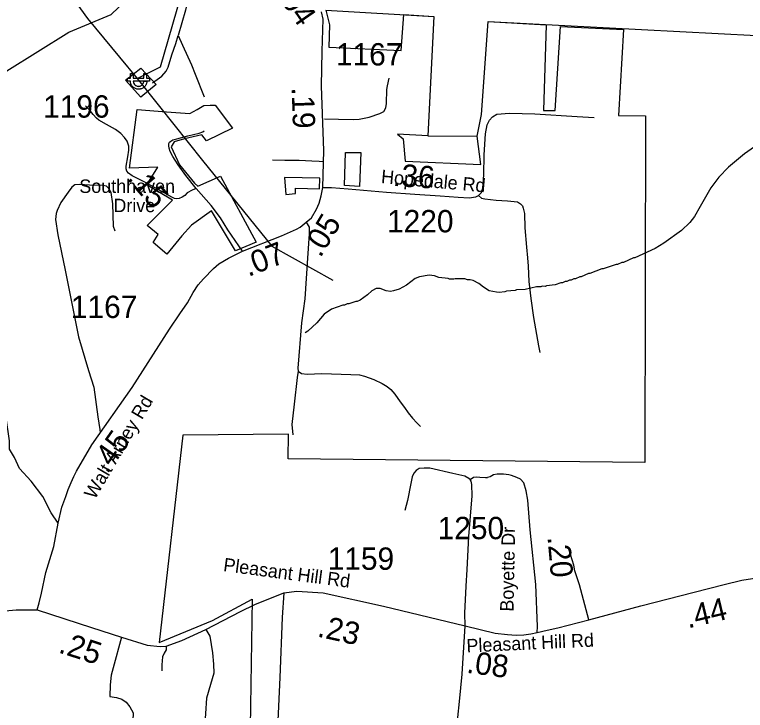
# Model space of a CAD drawing. Extents: x 1159738 to 1321356, y 736314 to 882035.
# Drawn here: x 1250721 to 1254810, y 774866 to 778758 of the extents above; entities that cross this region are included whole.
import ezdxf

# ---------------------------------------------------------------- set-up
doc = ezdxf.new("R2010")
doc.units = 0
for name, color, linetype in [('Exist Boundary Political City Limit New', 7, 'Continuous'), ('Exist Boundary Political City Limit New Hole', 7, 'Continuous'), ('Exist Hydrographic Misc Water Feature', 7, 'Continuous'), ('Exist Road Non-System Type 51', 7, 'Continuous'), ('Exist Road Secondary Mileage Hundredths English Label', 7, 'Continuous'), ('Exist Road Secondary Type 41 Attributed', 7, 'Continuous'), ('Exist Road Secondary Type 51 Attributed', 7, 'Continuous'), ('Exist Road Secondary Type 51 Label', 7, 'Continuous'), ('Exist Road Secondary Type 51 Number Label', 7, 'Continuous'), ('Exist Utilities Electrical Power Substation CELL', 7, 'Continuous'), ('Exist Utilities Electrical Transmission Line', 7, 'Continuous'), ('Map Preparation Boundary City Limit Buffer Line', 7, 'Continuous')]:
    doc.layers.add(name, color=color, linetype=linetype)

msp = doc.modelspace()

# ---------------------------------------------------------------- linework, layer by layer
at = {"layer": 'Exist Boundary Political City Limit New'}
for points in [[(1252463, 778782.7), (1252482.4, 778700.5), (1252479.9, 778575.2), (1252883.4, 778557.6), (1252898.4, 778758.2), (1253066.2, 778747.2), (1253033, 778080.6), (1252863.4, 778088.7), (1252895.9, 778063.6), (1252906, 777938.2), (1253329.5, 777920.6), (1253309.4, 778077.8), (1253334.3, 778199.5), (1253370.2, 778719.5), (1253694.8, 778700.8)], [(1252463, 778782.7), (1253066.2, 778747.2), (1253033, 778080.6), (1253309.4, 778077.8), (1253334.3, 778199.5), (1253370.2, 778719.5), (1254872.6, 778640.8)], [(1253694.8, 778700.8), (1253680, 778221.1), (1253745.1, 778221.1), (1253775.2, 778692.6), (1254128.3, 778675.1), (1254100.7, 778193.6), (1254251.1, 778191.1), (1254247.5, 776253.1), (1252252.7, 776273.2), (1252253.4, 776410.5), (1251662.8, 776406), (1251530.7, 775245.1), (1251828.2, 775369.5), (1252050.2, 775487.3), (1252033.6, 774414.2)]]:
    msp.add_lwpolyline(points, dxfattribs=at)
at = {"layer": 'Exist Boundary Political City Limit New Hole'}
for p, q in [((1251341.9, 778392.2), (1251428.5, 778458.8)), ((1251428.5, 778458.8), (1251512.9, 778366.6)), ((1251427.4, 778296.6), (1251341.9, 778392.2)), ((1251512.9, 778366.6), (1251427.4, 778296.6)), ((1251743.7, 778227.1), (1251779.3, 778249.3)), ((1251779.3, 778249.3), (1251814.8, 778251.5)), ((1251814.8, 778251.5), (1251843.7, 778251.5)), ((1251843.7, 778251.5), (1251941.3, 778122.7)), ((1251364.7, 777898.4), (1251406.9, 778227.2)), ((1251406.9, 778227.2), (1251570.6, 778213.8)), ((1251570.6, 778213.8), (1251701.6, 778204.9)), ((1251701.6, 778204.9), (1251743.7, 778227.1)), ((1251941.3, 778122.7), (1251794.8, 778051.6)), ((1251768.2, 778084.9), (1251672.7, 778062.7)), ((1251794.8, 778051.6), (1251768.2, 778084.9)), ((1251615, 778047.1), (1251597.2, 778018.2)), ((1251672.7, 778062.7), (1251615, 778047.1)), ((1251597.2, 778018.2), (1251643.8, 777918.3)), ((1252567.5, 777802.7), (1252571.9, 777987.1)), ((1252571.9, 777987.1), (1252658.5, 777987.1)), ((1252658.5, 777987.1), (1252651.8, 777796.1)), ((1251522.3, 777905), (1251364.7, 777898.4)), ((1251471.3, 777820.6), (1251522.3, 777905)), ((1251643.8, 777918.3), (1251728.2, 777816.1)), ((1251746.6, 777798.4), (1251873.1, 777853.9)), ((1251873.1, 777853.9), (1252072.3, 777485)), ((1252429.8, 777842.7), (1252232.2, 777847.2)), ((1252232.2, 777847.2), (1252238.9, 777751.6)), ((1252427.6, 777782.7), (1252429.8, 777842.7)), ((1251458, 777807.3), (1251471.3, 777820.6)), ((1251604.5, 777720.6), (1251458, 777807.3)), ((1251728.2, 777816.1), (1251746.6, 777798.4)), ((1252292.1, 777758.3), (1252292.1, 777787.2)), ((1252292.1, 777787.2), (1252427.6, 777782.7)), ((1252651.8, 777796.1), (1252567.5, 777802.7)), ((1252238.9, 777751.6), (1252292.1, 777758.3)), ((1251462.4, 777578.4), (1251604.5, 777720.6)), ((1251822.1, 777660.6), (1251711.1, 777580.7)), ((1251957.5, 777436.2), (1251822.1, 777660.6)), ((1251524.6, 777527.3), (1251462.4, 777578.4)), ((1251711.1, 777580.7), (1251657.8, 777520.7)), ((1251495.7, 777482.9), (1251524.6, 777527.3)), ((1251657.8, 777520.7), (1251573.4, 777418.5)), ((1251573.4, 777418.5), (1251495.7, 777482.9)), ((1252072.3, 777485), (1251957.5, 777436.2))]:
    msp.add_line(p, q, dxfattribs=at)
at = {"layer": 'Exist Hydrographic Misc Water Feature'}
for points in [[(1246723.1, 777718.2), (1246876.2, 777856.3), (1247204.2, 778263.3), (1247591.1, 778422.9), (1247858.2, 778397.9), (1248065.2, 778341.2), (1248309.2, 778136.1), (1248624.2, 778028), (1248899.1, 778045.5), (1249583.2, 778363.3), (1249776.1, 778408.7), (1250367.2, 778367.3), (1250677.1, 778443.1), (1251025.2, 778659.3), (1251261.1, 778759.6), (1251389.2, 778881.8), (1251778.2, 779415.6)], [(1254878.9, 778032.2), (1254805.6, 777979.5), (1254715.5, 777904.1), (1254662.1, 777849.4), (1254616.5, 777788.8), (1254557.8, 777684.1), (1254524.3, 777629), (1254499.4, 777595), (1254452.3, 777550.8), (1254354.3, 777478.9), (1254305.5, 777450.4), (1254192.1, 777396.8), (1254184.2, 777397.8), (1254127.4, 777371.1), (1254119.4, 777371.2), (1254095.1, 777359.4), (1254087.1, 777359.5), (1254014.5, 777335.6), (1254006.5, 777335.7), (1253939.7, 777310), (1253931.7, 777310.2), (1253891.2, 777291.2), (1253883.2, 777291.4), (1253858.8, 777279.6), (1253850.8, 777279.8), (1253834.6, 777272.7), (1253826.6, 777272.8), (1253810.4, 777265), (1253802.4, 777265.1), (1253786.2, 777257.3), (1253778.3, 777257.4), (1253746, 777246.6), (1253697.8, 777241.8), (1253689.7, 777237.9), (1253673.7, 777238.2), (1253665.7, 777235.1), (1253641.7, 777235.5), (1253577.1, 777221.2), (1253529.1, 777218.1), (1253521, 777214.1), (1253472.8, 777211.8), (1253464.7, 777207.9), (1253432.6, 777204.5), (1253416.6, 777204.8), (1253376.9, 777213.8), (1253345.4, 777233.3), (1253317.8, 777253.5), (1253286.3, 777270.6), (1253270.3, 777275), (1253254.3, 777275.3), (1253240.5, 777279.7), (1253186.5, 777280.8), (1253178.4, 777277.7), (1253154.4, 777278.1), (1253146.5, 777282.4), (1253094.6, 777287.5), (1253070.8, 777296.2), (1253040.9, 777300.9), (1252986.5, 777290.5), (1252962.3, 777281.2), (1252913.3, 777244.4), (1252872.7, 777223.1), (1252840.4, 777212.2), (1252824.3, 777210.1), (1252800.5, 777213), (1252766.7, 777226), (1252744.8, 777226.4), (1252720.5, 777213), (1252695.8, 777189.7), (1252655.1, 777160.9), (1252638.8, 777153.1), (1252630.8, 777153.2), (1252590.5, 777140.1), (1252582.5, 777140.3), (1252566.3, 777133.2), (1252558.2, 777133.3), (1252493.6, 777110.8), (1252452.9, 777082.1), (1252411.6, 777034.5)], [(1252411.6, 777034.5), (1252362.5, 776987.9), (1252346.2, 776978.4)]]:
    msp.add_lwpolyline(points, dxfattribs=at)
at = {"layer": 'Exist Road Non-System Type 51'}
for points in [[(1252043, 779322.4), (1252022.8, 779312.6), (1251997.2, 779296.2), (1251966.1, 779271.1), (1251895.7, 779202.9), (1251806.8, 779113.3), (1251786.3, 779091.4), (1251766.1, 779066.8), (1251751.9, 779040.6), (1251738.3, 779009.5), (1251724.6, 778963.6), (1251701.2, 778888.8), (1251677.2, 778783.1), (1251636.8, 778641.4)], [(1251492.3, 778376.5), (1251545.8, 778413.1), (1251569.3, 778442), (1251581.3, 778465), (1251601.4, 778532.7), (1251624.3, 778595.7), (1251636.8, 778641.4)], [(1251636.8, 778641.4), (1251660.3, 778587), (1251711, 778476.7), (1251731.8, 778424.3), (1251781.4, 778297.3)], [(1252454.6, 778174.7), (1252533.7, 778173.7), (1252619.6, 778171.8), (1252649.9, 778173.7), (1252705.6, 778184.5), (1252765.2, 778205), (1252787.6, 778215.8), (1252798.4, 778236.3), (1252801.3, 778261.7), (1252803.2, 778338.9), (1252807.1, 778359.4), (1252816.9, 778402.4)], [(1251738.1, 777786.2), (1251714.2, 777775.2), (1251687.6, 777760.7), (1251673.1, 777747.1), (1251658.6, 777736.8), (1251642.7, 777730.3), (1251629.1, 777728.4), (1251615.6, 777730.3), (1251601.1, 777736.8), (1251559, 777760.7), (1251450.3, 777820), (1251378.8, 777856.5), (1251357.8, 777871.3), (1251349, 777882.1), (1251345.2, 777895.6), (1251345.2, 777910.1), (1251355, 777963), (1251360.6, 777999.9), (1251359.8, 778023.1), (1251350.4, 778050.7), (1251336.9, 778070.8), (1251314.9, 778093.7), (1251286.8, 778114.8), (1251235.9, 778143.3), (1251192.1, 778167.9), (1251179.9, 778179.6), (1251160.8, 778200.2), (1251137.9, 778226.8), (1251118.2, 778247.4)], [(1251629.4, 778063.3), (1251690.5, 778079.9), (1251753.8, 778094.7), (1251773.8, 778102.1), (1251781.2, 778108.4)], [(1252449.9, 777934.6), (1252425.4, 777936.6), (1252383.5, 777938.6), (1252313.1, 777941.5), (1252234, 777942.5), (1252164.7, 777944.4)], [(1251284.1, 777547), (1251274.7, 777573), (1251272.7, 777638.3), (1251270.1, 777699), (1251261.4, 777762.3), (1251248.1, 777786.3), (1251235.4, 777797.7), (1251214.8, 777802.3), (1251139.5, 777804.3), (1251084.2, 777808.3), (1251057.6, 777805), (1251041.6, 777793.7), (1251020.3, 777764.3), (1250979.7, 777707), (1250959.7, 777663), (1250954.3, 777646.3), (1250951, 777612.3), (1250963, 777525.7), (1251004.4, 777328), (1251078.3, 776954.7), (1251134.3, 776766.8), (1251164.2, 776673.8), (1251186.2, 776507.8), (1251198.2, 776437.8), (1251200.2, 776419.8)], [(1253316.8, 777746.2), (1253332.7, 777732), (1253352.7, 777726.8), (1253415.7, 777719.4), (1253479.7, 777717.3), (1253516.5, 777712.1), (1253535.4, 777710), (1253551.2, 777700.5), (1253562.7, 777687.9), (1253566.9, 777675.3), (1253574.3, 777644.8), (1253576.4, 777566), (1253584.8, 777456.7), (1253590, 777398.3), (1253594.2, 777351), (1253598.4, 777264.8), (1253608.9, 777169.2), (1253624.7, 777063.1), (1253651.9, 776904.9), (1253660.3, 776867)], [(1252352.5, 777596.3), (1252369.1, 777568.9), (1252370.1, 777531.8), (1252360.3, 777395), (1252344.7, 777167.7), (1252326.1, 777033), (1252306.6, 776779.4), (1252308.6, 776764.2)], [(1252308.6, 776764.2), (1252302.5, 776728.1), (1252285.9, 776578.5), (1252273.3, 776465.6), (1252278.2, 776407)], [(1252308.6, 776764.2), (1252327.1, 776750.5), (1252358.4, 776746.6), (1252440.4, 776749.5), (1252602.5, 776745.6), (1252651.3, 776742.7), (1252679.6, 776735.8), (1252731.4, 776717.2), (1252776.9, 776693.9), (1252805.2, 776677.2), (1252826.7, 776660.6), (1252849.2, 776635.2), (1252879.4, 776592.2), (1252902.9, 776560), (1252922.4, 776529.7), (1252946.8, 776500.4), (1252971.2, 776475), (1252991.7, 776453.5)], [(1250964.5, 775913.7), (1250925.1, 775971.8), (1250878.6, 776061.5), (1250814.1, 776147.5), (1250749.6, 776219.2), (1250721, 776280.1), (1250692.3, 776326.7), (1250692.3, 776373.3), (1250674.4, 776502.4), (1250660.1, 776556.2), (1250595.6, 776656.6)], [(1253241.4, 775339.2), (1253240, 775409.6), (1253247, 775561.4), (1253253.3, 775654.1), (1253263, 775839), (1253280.4, 776066.2), (1253279.7, 776129.6), (1253275.5, 776148.4), (1253270.1, 776156.7), (1253262.3, 776163), (1253240, 776175.5), (1253172.5, 776191.6), (1253044.6, 776220.6), (1253013.3, 776221.3), (1252984.1, 776218.5), (1252968.8, 776207.4), (1252955.5, 776192.8), (1252946.5, 776172.6), (1252938.1, 776134.3), (1252920, 776040.2), (1252904, 775983.1)], [(1253270.1, 776156.7), (1253289.7, 776169.6), (1253303.1, 776172.2), (1253324.8, 776170.7), (1253355.3, 776168.1), (1253367.4, 776169.3)], [(1253934.3, 775372.7), (1253881.1, 775567.9), (1253856.6, 775645.6), (1253850.6, 775679), (1253821.8, 775768.4)], [(1252228.2, 775523.8), (1252217.7, 775385.2), (1252206.1, 775049.8), (1252192, 774768.9), (1252175.7, 774534.4), (1252178, 774470.9), (1252180.4, 774432.4), (1252194.4, 774398.4), (1252222.4, 774350.8), (1252238.8, 774305.5), (1252255.1, 774218.3), (1252264.5, 773953.2)], [(1251792.1, 775318.1), (1251812.8, 775281.8), (1251828.4, 775188.6), (1251833.5, 775123.8), (1251835.3, 775073.7), (1251817.2, 775010.7), (1251795.6, 774934.3), (1251788.7, 774848.8), (1251780.9, 774709.8), (1251756.8, 774482.4), (1251774.1, 774417.6), (1251792.2, 774354.6), (1251807.7, 774317.5), (1251836.1, 774218.9), (1251837, 774193), (1251818.9, 774110.1), (1251793, 774001.3)], [(1251319.7, 775275.6), (1251273.7, 775104.5), (1251262.2, 775062.5), (1251256.3, 775008.8), (1251254.6, 774943.8)], [(1251569.7, 775225.1), (1251569.7, 775205.3), (1251558.5, 775186.3), (1251549, 775164.7), (1251544.7, 775121.5), (1251545.5, 775086.1)], [(1251254.6, 774943.8), (1251291.6, 774938), (1251321.2, 774928.1), (1251345.9, 774912.5), (1251366.5, 774886.2), (1251384.6, 774852.4), (1251383.7, 774808.8), (1251368.9, 774740.5), (1251344.3, 774660.7), (1251320.4, 774603.8)]]:
    msp.add_lwpolyline(points, dxfattribs=at)
at = {"layer": 'Exist Road Secondary Type 41 Attributed'}
msp.add_lwpolyline([(1251996, 777434.1), (1251914.1, 777554.4), (1251873.4, 777621.3), (1251820.4, 777689.4), (1251738.1, 777786.2), (1251679, 777857.6), (1251636.6, 777917.4), (1251607.1, 777965.1), (1251591.5, 777991.9), (1251585.9, 778011.9), (1251583.7, 778023.7), (1251584.2, 778036.5), (1251588.1, 778044.3), (1251595.4, 778051), (1251606.5, 778057.1), (1251629.4, 778063.3)], dxfattribs=at)
at = {"layer": 'Exist Road Secondary Type 51 Attributed'}
for points in [[(1252446.4, 777791.3), (1252451.1, 777997.6), (1252438.3, 778357.6), (1252443, 778553.5), (1252448.1, 778733.2), (1252439, 778772.9)], [(1252446.4, 777791.3), (1252493.6, 777791.4), (1252588, 777783), (1252802.1, 777764.6), (1252960.1, 777753.8), (1253101.4, 777743.7), (1253202.3, 777736.2), (1253265, 777732.8), (1253301.8, 777737.9), (1253316.8, 777746.2), (1253333.6, 777762.1), (1253341.1, 777786.4), (1253346.1, 777861.7), (1253348.6, 777973), (1253356.8, 778091.4), (1253365.2, 778142.5), (1253377.7, 778166.8), (1253395.3, 778186.8), (1253420.2, 778200.8), (1253489.6, 778207.5), (1253632.6, 778202.5), (1253868.4, 778188.2), (1253964.4, 778183.2)], [(1252318.3, 777568.9), (1252352.5, 777596.3), (1252382, 777622.2), (1252410.2, 777669), (1252424.9, 777702.8), (1252437, 777744.5), (1252446.4, 777791.3)], [(1251996, 777434.1), (1252215.1, 777520.1), (1252298.2, 777558.7), (1252318.3, 777568.9)], [(1250847.4, 775428.5), (1250858.2, 775466.8), (1250872.2, 775522.3), (1250896.8, 775637.8), (1250940, 775783.4), (1250964.5, 775913.7), (1250985.5, 776002.6), (1251007.7, 776061.6), (1251021.7, 776102.3), (1251038.1, 776140.9), (1251053.3, 776174.8), (1251068.5, 776203.2), (1251153.5, 776350.8), (1251379.2, 776672.7), (1251587.9, 776997.9), (1251646.4, 777083.3), (1251688, 777146.5), (1251721.3, 777204.3), (1251749, 777246), (1251778.1, 777280.9), (1251833.7, 777338.7), (1251864.9, 777364.8), (1251918.4, 777396.3), (1251996, 777434.1)], [(1253644.5, 775302.1), (1253646, 775334.1), (1253637.4, 775569.8), (1253606.2, 775875.9), (1253592.2, 776041.4), (1253583.1, 776094.3), (1253570.3, 776138.6), (1253552.2, 776158.4), (1253530.7, 776169.1), (1253501.1, 776180), (1253487.1, 776183.7), (1253455.9, 776187.4), (1253420.8, 776187.3), (1253400, 776182.7), (1253381.8, 776172.3), (1253367.4, 776169.3)], [(1253644.5, 775302.1), (1253700, 775314.7), (1253760.2, 775327.5), (1253934.3, 775372.7), (1254224.5, 775449.8), (1254523.7, 775526.7), (1254690.6, 775569.6), (1254790.9, 775593.4), (1254850.2, 775603.8), (1254904.5, 775609.3), (1254954.6, 775608.7), (1255012.1, 775603.2), (1255065.9, 775590.4), (1255127.7, 775572.6), (1255203.2, 775544.2), (1255465.8, 775434.6), (1255655.8, 775353.3), (1255835.6, 775276.5), (1255872.1, 775262.5)], [(1252065.5, 775457.2), (1252228.2, 775523.8), (1252300.3, 775532.8), (1252448.1, 775522.8), (1252784.8, 775448.2), (1253241.4, 775339.2)], [(1250847.4, 775428.5), (1251151.2, 775329.9), (1251319.7, 775275.6), (1251462.3, 775230.1), (1251535.4, 775223.9), (1251569.7, 775225.1), (1251656.3, 775257.6), (1251792.1, 775318.1), (1251985.9, 775419), (1252065.5, 775457.2)], [(1249905.3, 774939.7), (1249942.2, 774954.6), (1250051.1, 775016.6), (1250104.5, 775052), (1250149.7, 775088.2), (1250203.2, 775142.5), (1250273.9, 775225.6), (1250311.7, 775274.1), (1250365.2, 775325.2), (1250413.7, 775352.3), (1250466.1, 775376.7), (1250545, 775401.3), (1250647.8, 775421.1), (1250729.8, 775428.5), (1250847.4, 775428.5)], [(1253612.1, 772822), (1253606.3, 772856.5), (1253611.3, 772941.3), (1253640, 773265.5), (1253680.1, 773616.7), (1253803.9, 774218.3), (1253813.4, 774270.9), (1253814.2, 774348.3), (1253809.3, 774382), (1253799.2, 774408.6), (1253785.2, 774431.3), (1253761.8, 774449.4), (1253743.1, 774458.5), (1253670.7, 774458.5), (1253274.4, 774471.3), (1253232.7, 774477.9), (1253209.7, 774490.2), (1253186.7, 774514.9), (1253179.3, 774542), (1253192.3, 774736), (1253209.7, 774914.9), (1253225.4, 775067.6), (1253241.4, 775339.2)], [(1253241.4, 775339.2), (1253409.9, 775298.5), (1253479.7, 775289.5), (1253526.7, 775287.2), (1253570.8, 775288.3), (1253608.7, 775293.1), (1253644.5, 775302.1)]]:
    msp.add_lwpolyline(points, dxfattribs=at)
at = {"layer": 'Exist Utilities Electrical Power Substation CELL'}
msp.add_lwpolyline([(1251353.1, 778402), (1251369.2, 778402), (1251369.2, 778428.5), (1251385.4, 778428.5), (1251385.4, 778402), (1251443.5, 778402), (1251443.5, 778428.5), (1251459.8, 778428.5), (1251459.8, 778402), (1251475.8, 778402), (1251475.8, 778386.1), (1251459.8, 778386.1), (1251443.5, 778386.1), (1251385.4, 778386.1), (1251385.9, 778381), (1251387, 778376.7), (1251388.9, 778372.1), (1251392, 778367.6), (1251395.8, 778363.7), (1251397.9, 778362.1), (1251400.4, 778360.7), (1251403.6, 778359), (1251407, 778357.9), (1251410.9, 778357.1), (1251413.9, 778356.9), (1251417.3, 778357), (1251421.2, 778357.6), (1251424.7, 778358.6), (1251427.1, 778359.6), (1251429.9, 778361.1), (1251432.6, 778363), (1251435.2, 778365.3), (1251437.4, 778367.7), (1251439.2, 778370.1), (1251440.2, 778372.1), (1251441.4, 778374.3), (1251442.5, 778377.2), (1251442.9, 778379.1), (1251443.6, 778382.1), (1251443.8, 778384.4), (1251443.9, 778386.1), (1251461.6, 778386.1), (1251461.4, 778383.3), (1251461, 778381.1), (1251460.6, 778378.4), (1251460, 778375.6), (1251459.1, 778372.6), (1251458.3, 778370), (1251457.2, 778367.4), (1251455.7, 778364.5), (1251453.8, 778361.6), (1251451.8, 778358.6), (1251449.6, 778356.1), (1251447.4, 778353.9), (1251444.5, 778351.2), (1251441.4, 778348.8), (1251437.9, 778346.8), (1251434.3, 778344.9), (1251431.6, 778343.7), (1251429, 778342.9), (1251426.4, 778342.2), (1251423.3, 778341.6), (1251420.2, 778341.2), (1251417.4, 778340.9), (1251413.8, 778340.9), (1251411.4, 778341), (1251408.5, 778341.4), (1251405.6, 778341.9), (1251401.7, 778342.9), (1251397.5, 778344.4), (1251393.9, 778346.1), (1251391, 778347.8), (1251387.5, 778350), (1251384.9, 778352.2), (1251383.4, 778353.5), (1251381.4, 778355.5), (1251379.8, 778357.3), (1251377.5, 778360.1), (1251375.3, 778363.6), (1251373.7, 778366.6), (1251372.5, 778369.4), (1251371.5, 778371.9), (1251370.2, 778376.2), (1251369.5, 778379.8), (1251369.2, 778382.9), (1251368.9, 778386.1), (1251353.1, 778386.1)], close=True, dxfattribs=at)
at = {"layer": 'Exist Utilities Electrical Transmission Line'}
for points in [[(1249705.2, 780536.3), (1249965.5, 780201.2), (1249999.6, 780146.6), (1250374.2, 779682.1), (1250788.1, 779171.7), (1250981, 778941.7), (1251129.7, 778736.3), (1251307.6, 778520), (1251406.2, 778401.6)], [(1251406.2, 778401.6), (1251538.5, 778466.4), (1251720.9, 779100.5), (1252120.1, 779494.1), (1252580.1, 779417.2), (1252602.2, 779420.3), (1252962.6, 779709), (1253102.3, 780060.6), (1253374.4, 780057.4), (1253499.8, 780040.6)], [(1251406.2, 778401.6), (1251531.9, 778244.8), (1251772.7, 777941.7), (1252160.7, 777461.9), (1252501, 777272.8)]]:
    msp.add_lwpolyline(points, dxfattribs=at)
at = {"layer": 'Map Preparation Boundary City Limit Buffer Line'}
for points in [[(1252463, 778782.7), (1252482.4, 778700.5), (1252479.9, 778575.2), (1252883.4, 778557.6), (1252898.4, 778758.2), (1253066.2, 778747.2), (1253033, 778080.6), (1252863.4, 778088.7), (1252895.9, 778063.6), (1252906, 777938.2), (1253329.5, 777920.6), (1253309.4, 778077.8), (1253334.3, 778199.5), (1253370.2, 778719.5), (1253694.8, 778700.8)], [(1252463, 778782.7), (1253066.2, 778747.2), (1253033, 778080.6), (1253309.4, 778077.8), (1253334.3, 778199.5), (1253370.2, 778719.5), (1254872.6, 778640.8)], [(1253694.8, 778700.8), (1253680, 778221.1), (1253745.1, 778221.1), (1253775.2, 778692.6), (1254128.3, 778675.1), (1254100.7, 778193.6), (1254251.1, 778191.1), (1254247.5, 776253.1), (1252252.7, 776273.2), (1252253.4, 776410.5), (1251662.8, 776406), (1251530.7, 775245.1), (1251828.2, 775369.5), (1252050.2, 775487.3), (1252033.6, 774414.2)]]:
    msp.add_lwpolyline(points, dxfattribs=at)

# ---------------------------------------------------------------- texts
at = {"layer": 'Exist Road Secondary Mileage Hundredths English Label'}
for s, rotation, p in [('.04', 304.7096, (1252181.8, 778874.1)), ('.19', 272.0281, (1252271, 778350.6)), ('.36', 355.9356, (1252835.1, 777800.6)), ('.15', 310.4024, (1251346.7, 777840.3)), ('.05', 58.8957, (1252432.4, 777394)), ('.07', 21.436, (1252028.9, 777290.1)), ('.45', 54.957, (1251240.1, 776184.5)), ('.20', 275.0715, (1253702.5, 775835.4)), ('.44', 13.3854, (1254489.3, 775323.8)), ('.23', 347.5101, (1252410.3, 775279.6)), ('.25', 342.1423, (1250961.7, 775190.9)), ('.08', 352.689, (1253246, 775076.5))]:
    msp.add_text(s, height=125, rotation=rotation, dxfattribs=at).set_placement(p)
at = {"layer": 'Exist Road Secondary Type 51 Label'}
for s, rotation, p in [('Hopedale Rd', 354.888, (1252769.5, 777816.3)), ('Walt Arney Rd', 59.4395, (1251170.2, 776041.9)), ('Boyette Dr', 88.838, (1253512.4, 775417.7)), ('Pleasant Hill Rd', 352.4546, (1251886.1, 775645.2)), ('Pleasant Hill Rd', 2.6715, (1253251.1, 775189.5))]:
    msp.add_text(s, height=75, rotation=rotation, dxfattribs=at).set_placement(p)
for s, p in [('Southhaven ', (1251083.5, 777760.8)), ('Drive', (1251274.1, 777653))]:
    msp.add_text(s, height=75, dxfattribs=at).set_placement(p)
at = {"layer": 'Exist Road Secondary Type 51 Number Label'}
for s, p in [('1167', (1252519.3, 778473.6)), ('1167', (1252519.3, 778473.6)), ('1167', (1252519.3, 778473.6)), ('1167', (1252519.3, 778473.6)), ('1167', (1252519.3, 778473.6)), ('1196', (1250880.9, 778181.8)), ('1220', (1252805.1, 777540.1)), ('1167', (1251036.3, 777060.9)), ('1250', (1253088.2, 775823.3)), ('1159', (1252473, 775652.2))]:
    msp.add_text(s, height=125, dxfattribs=at).set_placement(p)

doc.saveas('drawing.dxf')
